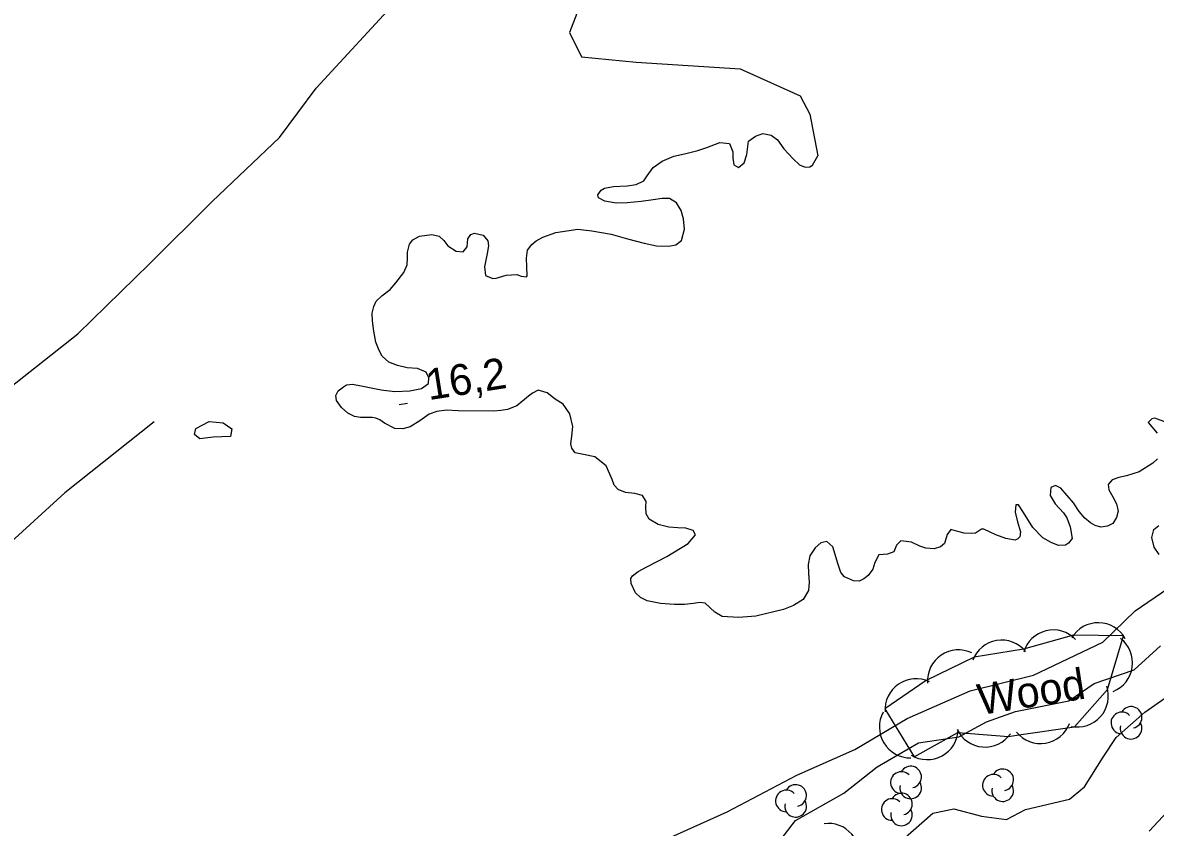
# Model space of a CAD drawing. Extents: x 646142 to 649934, y 5874075 to 5876351.
# Drawn here: x 647010.1 to 647120, y 5874993.5 to 5875071.6 of the extents above; entities that cross this region are included whole.
import ezdxf

# ---------------------------------------------------------------- set-up
doc = ezdxf.new("R2010")
doc.units = 0
for name, color, linetype in [('Niveau 1', 7, 'Continuous'), ('Niveau 2', 7, 'Continuous'), ('Niveau 22', 7, 'Continuous'), ('Niveau 3', 7, 'Continuous'), ('Niveau 4', 7, 'Continuous'), ('Niveau 44', 7, 'Continuous')]:
    doc.layers.add(name, color=color, linetype=linetype)

msp = doc.modelspace()

# ---------------------------------------------------------------- linework, layer by layer
at = {"layer": 'Niveau 1'}
msp.add_lwpolyline([(647095.49, 5874992.26), (647098.42, 5874994.86), (647100.47, 5874995.29), (647103.15, 5874994.58), (647105.57, 5874994.24), (647107.44, 5874995.23), (647111.7, 5874996.23), (647113.15, 5874997.41), (647114.95, 5875000.3), (647116.21, 5875002.21), (647118.99, 5875004.68), (647121.92, 5875006.7)], dxfattribs=at)
at = {"layer": 'Niveau 2'}
for points in [[(647063.89, 5875072.49), (647063.18, 5875070.64), (647064.35, 5875068.28), (647069.65, 5875067.76), (647079.74, 5875067.13), (647085.55, 5875064.5), (647086.5, 5875062.71), (647087.28, 5875058.68)], [(647120.23, 5875029.26), (647119.77, 5875028.85), (647118.44, 5875028), (647117.22, 5875027.62), (647116.47, 5875027.45), (647115.83, 5875027.21), (647115.46, 5875026.76), (647115.51, 5875026.24), (647115.89, 5875025.56), (647116.25, 5875024.88), (647116.41, 5875024.18), (647116.27, 5875023.56), (647115.9, 5875023), (647115.37, 5875022.72), (647114.73, 5875022.62), (647114.2, 5875022.79), (647113.73, 5875023.05), (647113.17, 5875023.5), (647112.64, 5875024.15), (647112.08, 5875024.99), (647110.86, 5875026.41), (647110.35, 5875026.66), (647109.88, 5875026.49), (647109.83, 5875025.71), (647110.3, 5875024.9), (647111.12, 5875024.03), (647111.43, 5875023.55), (647111.77, 5875022.67), (647111.94, 5875021.53), (647111.59, 5875021.08), (647111.32, 5875020.87), (647110.62, 5875020.86), (647109.9, 5875021.13), (647109.09, 5875021.59), (647108.13, 5875022.59), (647107.24, 5875024.04), (647106.73, 5875024.8), (647106.47, 5875024.79), (647106.43, 5875024.09), (647106.65, 5875023.13), (647106.94, 5875022.18), (647106.87, 5875021.7), (647106.67, 5875021.5), (647106.41, 5875021.36), (647105.52, 5875021.53), (647104.54, 5875021.9), (647103.37, 5875022.45), (647103.15, 5875022.44), (647102.58, 5875022.06), (647102.17, 5875022.02), (647101.46, 5875022.05), (647100.86, 5875022.22), (647100.18, 5875022.4), (647099.81, 5875021.91), (647099.55, 5875021.05), (647099.18, 5875020.71), (647098.56, 5875020.51), (647097.75, 5875020.58), (647097.18, 5875020.79), (647096.36, 5875021.16), (647095.33, 5875021.31), (647094.92, 5875020.87), (647094.64, 5875020.23), (647094.03, 5875020.01), (647093.18, 5875019.95), (647092.81, 5875019.19), (647092.62, 5875018.55), (647092.17, 5875017.95), (647091.75, 5875017.6), (647091.29, 5875017.4), (647090.72, 5875017.42), (647089.86, 5875017.81), (647089.51, 5875018.23), (647089.23, 5875019.02), (647088.72, 5875020.71), (647088.13, 5875021.25), (647087.55, 5875021.11), (647087.03, 5875020.63), (647086.51, 5875019.84), (647086.33, 5875019.01), (647086.37, 5875018.12), (647086.43, 5875017.3), (647086.36, 5875016.48), (647085.84, 5875015.6), (647084.91, 5875015.04), (647083.95, 5875014.65), (647081.25, 5875014), (647079.59, 5875013.85), (647077.98, 5875013.95), (647077.28, 5875014.39), (647076.33, 5875015.24), (647075.81, 5875015.3), (647075.21, 5875015.21), (647074.34, 5875015.12), (647073.37, 5875015.12), (647072.02, 5875015.21), (647070.72, 5875015.49), (647070.08, 5875015.81), (647069.58, 5875016.26), (647069.17, 5875017.15), (647069.13, 5875017.63), (647069.28, 5875017.92), (647069.83, 5875018.31), (647070.68, 5875018.79), (647072.62, 5875019.79), (647074.69, 5875021.04), (647075.39, 5875021.9), (647075.19, 5875022.32), (647074.45, 5875022.52), (647073.69, 5875022.55), (647072.81, 5875022.64), (647071.78, 5875022.88), (647070.91, 5875023.4), (647070.63, 5875023.91), (647070.59, 5875024.6), (647070.61, 5875025.12), (647070.26, 5875025.69), (647069.53, 5875025.91), (647068.6, 5875026), (647067.89, 5875026.27), (647067.52, 5875026.71), (647067.3, 5875027.26), (647066.72, 5875028.58), (647065.63, 5875029.44), (647064.54, 5875029.67), (647063.71, 5875029.85), (647063.4, 5875030.31), (647063.32, 5875030.72), (647063.41, 5875031.46), (647063.5, 5875032.4), (647063.2, 5875033.64), (647062.55, 5875034.56), (647061.77, 5875035.07), (647061.02, 5875035.66), (647060.12, 5875035.94), (647059.59, 5875035.64), (647059.21, 5875035.34), (647058.06, 5875034.41), (647057.15, 5875034.05), (647056.52, 5875033.95), (647055.83, 5875033.9), (647052.38, 5875033.93), (647051.25, 5875033.98), (647050.3, 5875033.87), (647049.56, 5875033.6), (647048.65, 5875032.95), (647047.73, 5875032.36), (647047, 5875032.17), (647046.22, 5875032.2), (647045.22, 5875032.72), (647044.77, 5875033.04), (647044.37, 5875033.22), (647044.02, 5875033.27), (647043.58, 5875033.27), (647042.89, 5875033.28), (647042.32, 5875033.38), (647041.68, 5875033.68), (647041.04, 5875034.26), (647040.58, 5875034.93), (647040.49, 5875035.4), (647040.73, 5875035.87), (647041.23, 5875036.26), (647041.55, 5875036.43), (647042.13, 5875036.52), (647042.96, 5875036.36), (647043.77, 5875036.19), (647044.91, 5875035.96), (647046.22, 5875035.8), (647047.69, 5875035.85), (647048.81, 5875036.1), (647049.48, 5875036.57), (647049.54, 5875037.11), (647049.27, 5875037.68), (647048.41, 5875038.03), (647047.43, 5875038.1), (647046.47, 5875038.33), (647045.65, 5875038.64), (647045.01, 5875039.24), (647044.69, 5875039.77), (647044.39, 5875040.58), (647044.2, 5875041.67), (647044.07, 5875042.66), (647044.03, 5875043.4), (647044.18, 5875044.06), (647044.41, 5875044.57), (647044.95, 5875045.07), (647045.77, 5875045.7), (647046.32, 5875046.35), (647047.1, 5875047.36), (647047.43, 5875048.1), (647047.45, 5875048.77), (647047.44, 5875049.33), (647047.66, 5875050.1), (647047.97, 5875050.53), (647048.62, 5875050.89), (647049.81, 5875051.03), (647050.53, 5875050.87), (647050.99, 5875050.46), (647051.38, 5875049.93), (647052.19, 5875049.41), (647052.86, 5875049.35), (647053.23, 5875049.85), (647053.32, 5875050.63), (647053.61, 5875051.04), (647053.97, 5875051.16), (647054.8, 5875050.96), (647055.24, 5875050.44), (647055.31, 5875049.95), (647055.19, 5875049.18), (647054.93, 5875047.91), (647055.01, 5875047.05), (647055.72, 5875046.76), (647056.07, 5875046.79), (647057.03, 5875047.1), (647058.07, 5875047.17), (647058.49, 5875047), (647059.01, 5875046.93), (647059.07, 5875047.02), (647059.03, 5875047.89), (647058.99, 5875048.73), (647059.1, 5875049.52), (647059.51, 5875050.06), (647059.95, 5875050.43), (647060.58, 5875050.78), (647061.84, 5875051.23), (647063.99, 5875051.57), (647065.35, 5875051.4), (647067.21, 5875051.08), (647068.81, 5875050.63), (647070.42, 5875050.19), (647071.62, 5875049.94), (647072.82, 5875049.91), (647073.48, 5875050.03), (647074.03, 5875050.47), (647074.34, 5875051.55), (647074.25, 5875052.56), (647074.02, 5875053.38), (647073.55, 5875054.11), (647072.88, 5875054.54), (647072.16, 5875054.52), (647071.3, 5875054.4), (647070.12, 5875054.25), (647068.76, 5875054.1), (647067.71, 5875054.09), (647066.62, 5875054.28), (647065.98, 5875054.6), (647065.92, 5875054.9), (647066.25, 5875055.33), (647066.56, 5875055.54), (647067.46, 5875055.71), (647068.76, 5875055.77), (647069.65, 5875055.9), (647070.39, 5875056.26), (647070.71, 5875056.75), (647071.3, 5875057.54), (647072.16, 5875058.17), (647073.29, 5875058.63), (647074.32, 5875058.88), (647075.63, 5875059.18), (647076.5, 5875059.48), (647077.76, 5875059.97), (647078.7, 5875059.87), (647079.04, 5875059.08), (647079.01, 5875058.45), (647079.12, 5875057.81), (647079.57, 5875057.54), (647080.11, 5875058), (647080.38, 5875058.82), (647080.53, 5875060.09), (647081.23, 5875060.57), (647081.95, 5875060.83), (647082.74, 5875060.67), (647083.37, 5875060.22), (647083.97, 5875059.34), (647084.87, 5875058.38), (647085.48, 5875057.8), (647086.05, 5875057.57), (647086.51, 5875057.61), (647086.76, 5875057.78), (647087.28, 5875058.68)], [(647028.61, 5875031.38), (647027.32, 5875031.2), (647026.78, 5875031.61), (647026.93, 5875032.2), (647028.2, 5875032.9), (647029.58, 5875032.75), (647030.42, 5875032.17), (647030.29, 5875031.44), (647028.61, 5875031.38)], [(647121.12, 5875032.8), (647119.99, 5875033.22), (647119.69, 5875033.16), (647119.34, 5875032.8), (647120.19, 5875031.75)], [(647120.39, 5875019.96), (647119.92, 5875020.7), (647119.68, 5875021.64), (647119.88, 5875022.41), (647120.36, 5875022.78)], [(647118.07, 5875014.51), (647121.24, 5875016.68)], [(647008.48, 5874953.4), (647011.67, 5874952.9), (647015.23, 5874953.43), (647018.6, 5874955.33), (647023.32, 5874960.02), (647028.34, 5874963.52), (647034.22, 5874965.96), (647040.87, 5874969.97), (647045.35, 5874973.54), (647048.34, 5874976.32), (647054.66, 5874979.61), (647060.31, 5874983.18), (647064.42, 5874985.72), (647072.01, 5874992.08), (647078.48, 5874994.98), (647085.23, 5874998.54), (647090.86, 5875001.06), (647095.93, 5875004.05), (647102.07, 5875006.74), (647108.2, 5875008.27), (647114.93, 5875011.48), (647118.07, 5875014.51)], [(647082.23, 5874990.39), (647085.12, 5874994.14), (647089.8, 5874996.8), (647093.03, 5874999.37), (647097.05, 5875001.68), (647100.94, 5875002.29), (647103.65, 5875003.72), (647106.45, 5875004.74), (647111.64, 5875005.78), (647114.09, 5875007.46), (647117.97, 5875008.77), (647120.53, 5875011.1)], [(647119.42, 5874993.12), (647122.93, 5874996.86)]]:
    msp.add_lwpolyline(points, dxfattribs=at)
at = {"layer": 'Niveau 22'}
msp.add_lwpolyline([(647004.18, 5875032.5), (647015.48, 5875041.39), (647022.43, 5875048.2), (647028.51, 5875054.25), (647035.05, 5875060.45), (647038.58, 5875065.25), (647046.64, 5875074), (647054.19, 5875083.18), (647060.2, 5875091.53), (647066.74, 5875101.79), (647072.91, 5875109.58), (647076.88, 5875114.52), (647081.23, 5875119.15), (647086.43, 5875123.14), (647090.52, 5875126.7), (647093.66, 5875129.14), (647095.72, 5875130.69), (647098.59, 5875133.36)], dxfattribs=at)
at = {"layer": 'Niveau 3'}
msp.add_line((647046.66, 5875034.54), (647047.45, 5875034.66), dxfattribs=at)
at = {"layer": 'Niveau 4'}
msp.add_lwpolyline([(647022.86, 5875032.86), (647014.21, 5875025.97), (647002.97, 5875015.72), (647000.07, 5875013.23), (646998.35, 5875012.95), (646995.94, 5875012.48), (646993.67, 5875011.9), (646991.06, 5875009.91), (646986.61, 5875004.14), (646982.17, 5874999.41), (646978.6, 5874996.51), (646974.49, 5874994.36), (646970.68, 5874992.71), (646968.37, 5874992.48), (646966.41, 5874992.29), (646965.26, 5874992.06), (646962.63, 5874990.23), (646961.17, 5874988.25), (646958.97, 5874981.2), (646959.48, 5874977.86), (646962.04, 5874969.76)], dxfattribs=at)
at = {"layer": 'Niveau 44'}
msp.add_lwpolyline([(647106.78, 5875002.48), (647112.17, 5875003.24), (647115.39, 5875006.87), (647116.94, 5875012.07), (647112.09, 5875012.15), (647107.22, 5875010.79), (647102.43, 5875010), (647097.8, 5875007.73), (647093.79, 5875005), (647096.61, 5875000.34), (647100.86, 5875002.68), (647105.78, 5875002.32), (647106.78, 5875002.48)], dxfattribs=at)
for centre, radius, start, end in [((647114.48, 5875010.35), 3, 28.966, 148.9439), ((647110.13, 5875009.65), 3, 43.9388, 163.9167), ((647114.81, 5875009.46), 3, 292.0771, 52.0551), ((647100.92, 5875007.72), 3, 64.2661, 184.244), ((647105.11, 5875008.66), 3, 39.3961, 159.374), ((647096.79, 5875004.91), 3, 64.2661, 184.244), ((647112.46, 5875006.23), 3, 258.4475, 18.4255), ((647096.25, 5875003.23), 3, 151.0692, 271.0472), ((647116.77, 5875003.63), 1.05, 44.1154, 269.804), ((647117.67, 5875004.16), 1.05, 282.2692, 149.7263), ((647108.88, 5875004.62), 3, 219.3361, 339.3141), ((647117.67, 5875003.11), 1.05, 166.9369, 29.6212), ((647097.89, 5875003.06), 3, 238.7236, 358.7016), ((647103.5, 5875004.28), 3, 205.3018, 325.2797), ((647095.38, 5874997.84), 1.05, 44.1154, 269.804), ((647096.28, 5874998.37), 1.05, 282.2692, 149.7263), ((647105.21, 5874998.1), 1.05, 282.2692, 149.7263), ((647085.12, 5874996.58), 1.05, 282.2692, 149.7263), ((647096.28, 5874997.32), 1.05, 166.9369, 29.6212), ((647104.31, 5874997.57), 1.05, 44.1154, 269.804), ((647105.21, 5874997.05), 1.05, 166.9369, 29.6212), ((647084.22, 5874996.05), 1.05, 44.1154, 269.804), ((647095.39, 5874995.75), 1.05, 282.2692, 149.7263), ((647085.12, 5874995.53), 1.05, 166.9369, 29.6212), ((647094.49, 5874995.22), 1.05, 44.1154, 269.804), ((647095.39, 5874994.7), 1.05, 166.9369, 29.6212), ((647088.29, 5874990.87), 3, 343.847, 97.7618)]:
    msp.add_arc(centre, radius, start, end, dxfattribs=at)

# ---------------------------------------------------------------- texts
at = {"layer": 'Niveau 3'}
msp.add_text('16,2 ', height=3, rotation=8.9405, dxfattribs=at).set_placement((647049.51, 5875034.95))
at = {"layer": 'Niveau 44'}
msp.add_text('Wood', height=3, rotation=8.9405, dxfattribs=at).set_placement((647103.03, 5875004.38))

doc.saveas('drawing.dxf')
